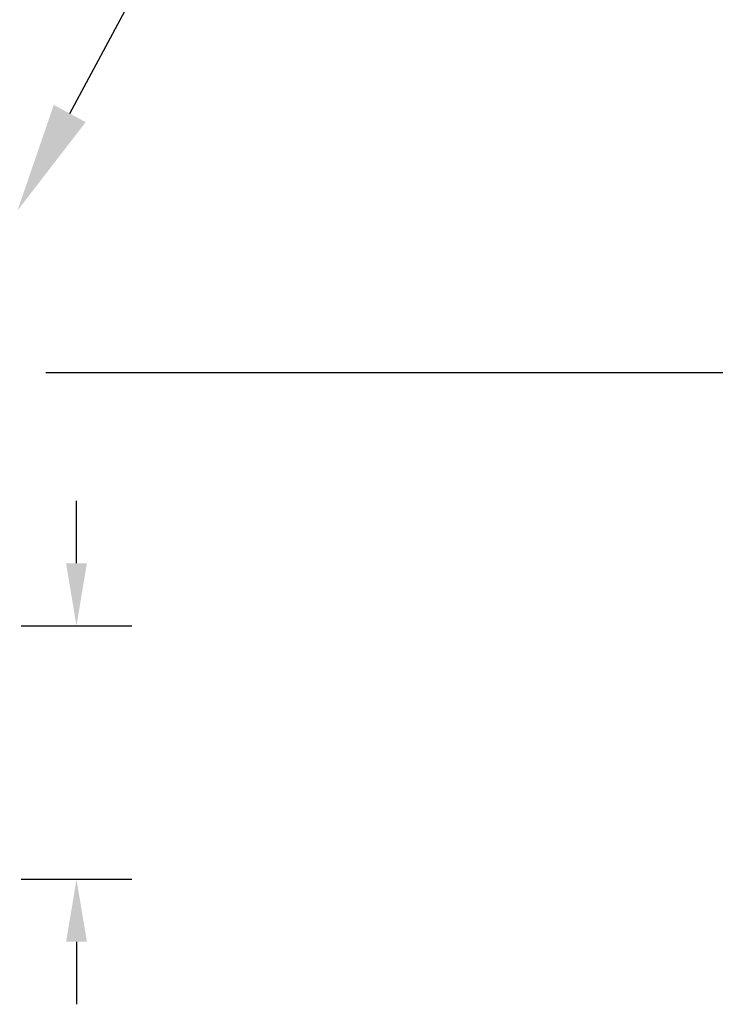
# Model space of a CAD drawing. Header units: inches. Extents: x 170 to 312, y 215 to 248.
# Tile 269 of 656: x 206.539 to 207.13, y 241.581 to 242.417. Entities that reach past the tile are written whole.
import ezdxf
from ezdxf import colors
from ezdxf.entities.mleader import LeaderData, LeaderLine
from ezdxf.math import Vec2, Vec3

# ---------------------------------------------------------------- set-up
doc = ezdxf.new("R2010")
doc.units = ezdxf.units.IN
doc.header["$LTSCALE"] = 0.25
doc.header["$MEASUREMENT"] = 0
doc.layers.add('ANNOTATIONS', color=1, linetype='Continuous')
doc.styles.add('ARIAL', font='arial.ttf', dxfattribs={"height": 0.09375})

msp = doc.modelspace()

# ---------------------------------------------------------------- linework, layer by layer
at = {"layer": 'ANNOTATIONS'}
for p, q in [((206.5607, 242.11772), (207.61165, 242.11772)), ((206.58685, 241.95547), (206.58685, 242.00861)), ((206.53972, 241.90233), (206.63399, 241.90233)), ((206.53972, 241.68703), (206.63399, 241.68703)), ((206.58685, 241.63389), (206.58685, 241.58075))]:
    msp.add_line(p, q, dxfattribs=at)
for points in [[(206.578, 241.95547), (206.59571, 241.95547), (206.58685, 241.90233)], [(206.578, 241.63389), (206.59571, 241.63389), (206.58685, 241.68703)]]:
    msp.add_solid(points, dxfattribs=at)

# ---------------------------------------------------------------- leaders
ml = msp.add_multileader_mtext('Standard', dxfattribs=at)
ml.set_content('CONTROLLER (6" X 15")', color=256, style='ARIAL')
ml.set_leader_properties()
ml.build(insert=Vec2(0, 0))
ml.multileader.update_dxf_attribs({"dogleg_length": 0.36, "arrow_head_size": 0.09375})
ctx = ml.context
ctx.base_point, ctx.char_height, ctx.arrow_head_size, ctx.landing_gap_size, ctx.plane_origin = Vec3(206.84711, 242.64962), 0.09375, 0.09375, 0.09, Vec3(206.06207, 242.2164)
notes = []
notes.append((ctx, [(0, (1, 1, 0), (206.74915, 242.64962), (1, 0), 0.09796, [(0, [(206.53666, 242.25511)], 0, [])])]))
ctx.mtext.insert, ctx.mtext.flow_direction = Vec3(206.93711, 242.71028), 5
for ctx, leaders in notes:
    for number, flags, end, landing, length, lines in leaders:
        leader = LeaderData()
        leader.index, (leader.has_last_leader_line, leader.has_dogleg_vector, leader.attachment_direction) = number, flags
        leader.last_leader_point, leader.dogleg_vector, leader.dogleg_length = Vec3(end), Vec3(landing), length
        for number, points, colour, breaks in lines:
            line = LeaderLine()
            line.index, line.vertices, line.color, line.breaks = number, Vec3.list(points), colors.encode_raw_color(colour), breaks
            leader.lines.append(line)
        ctx.leaders.append(leader)

doc.saveas('drawing.dxf')
